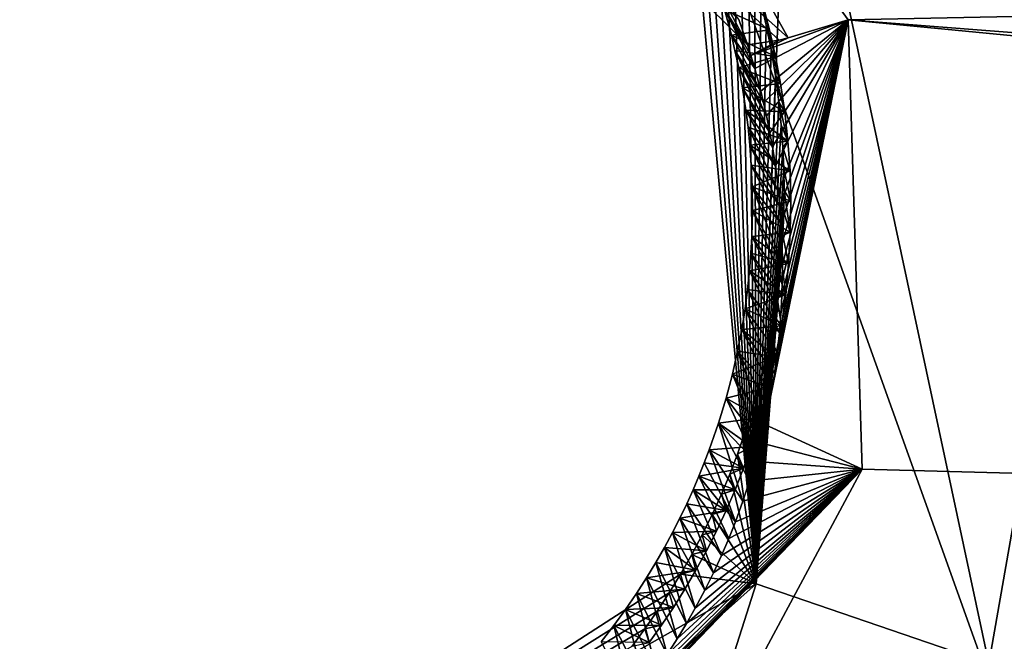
# Model space of a CAD drawing. Header units: millimetres. Extents: x -147 to 294, y -82 to 275.
# Tile 477 of 609: x 215.61 to 218.51, y 245.33 to 247.16. Entities that reach past the tile are written whole.
import ezdxf

# ---------------------------------------------------------------- set-up
doc = ezdxf.new("R2010")
doc.units = ezdxf.units.MM
doc.header["$LTSCALE"] = 67.506716
for name, color, linetype in [('1643', 7, 'CONTINUOUS'), ('1670', 7, 'CONTINUOUS'), ('3773', 7, 'CONTINUOUS'), ('3774', 7, 'CONTINUOUS'), ('3775', 7, 'CONTINUOUS'), ('3776', 7, 'CONTINUOUS'), ('3777', 7, 'CONTINUOUS'), ('3779', 7, 'CONTINUOUS'), ('3780', 7, 'CONTINUOUS'), ('3781', 7, 'CONTINUOUS'), ('499', 7, 'CONTINUOUS'), ('841', 7, 'CONTINUOUS')]:
    doc.layers.add(name, color=color, linetype=linetype)

msp = doc.modelspace()

# ---------------------------------------------------------------- linework, layer by layer
at = {"layer": '1643', "linetype": 'CONTINUOUS'}
for points in [[(218.7941, 247.1437, -6.1612), (218.0238, 248.8495, -6.0313), (223.2758, 247.7397, -6.3457), (218.7941, 247.1437, -6.1612)], [(218.7941, 247.1437, -6.1612), (227.5298, 245.2722, -6.7578), (218.4651, 245.2649, -6.2738), (218.7941, 247.1437, -6.1612)]]:
    msp.add_3dface(points, dxfattribs=at)
at = {"layer": '1670', "linetype": 'CONTINUOUS'}
for points in [[(217.158, 248.3839, -3.72), (218.0513, 247.1576, -3.8258), (224.5056, 247.2891, -4.1354), (217.158, 248.3839, -3.72)], [(224.5056, 247.2891, -4.1354), (218.0513, 247.1576, -3.8258), (225.5291, 246.5783, -4.2381), (224.5056, 247.2891, -4.1354)], [(218.0919, 245.8365, -3.9136), (236.9492, 245.3324, -5.273), (218.0513, 247.1576, -3.8258), (218.0919, 245.8365, -3.9136)], [(218.0513, 247.1576, -3.8258), (236.9492, 245.3324, -5.273), (225.5291, 246.5783, -4.2381), (218.0513, 247.1576, -3.8258)], [(217.548, 244.8225, -3.968), (236.9492, 245.3324, -5.273), (218.0919, 245.8365, -3.9136), (217.548, 244.8225, -3.968)], [(236.9372, 243.4394, -5.3852), (236.9492, 245.3324, -5.273), (217.548, 244.8225, -3.968), (236.9372, 243.4394, -5.3852)]]:
    msp.add_3dface(points, dxfattribs=at)
at = {"layer": '3773', "linetype": 'CONTINUOUS'}
for points in [[(217.7761, 247.015, -4.1147), (218.0513, 247.1576, -3.8258), (217.7649, 247.0525, -4.113), (217.7761, 247.015, -4.1147)], [(217.7649, 247.0525, -4.113), (218.0513, 247.1576, -3.8258), (217.8743, 247.1052, -3.8855), (217.7649, 247.0525, -4.113)], [(217.7939, 246.9482, -4.1178), (218.0513, 247.1576, -3.8258), (217.7761, 247.015, -4.1147), (217.7939, 246.9482, -4.1178)], [(217.8022, 246.914, -4.1194), (218.0513, 247.1576, -3.8258), (217.7939, 246.9482, -4.1178), (217.8022, 246.914, -4.1194)], [(217.8107, 246.8759, -4.1211), (218.0513, 247.1576, -3.8258), (217.8022, 246.914, -4.1194), (217.8107, 246.8759, -4.1211)], [(218.0919, 245.8365, -3.9136), (218.0513, 247.1576, -3.8258), (217.8059, 245.968, -4.1591), (218.0919, 245.8365, -3.9136)], [(217.8059, 245.968, -4.1591), (218.0513, 247.1576, -3.8258), (217.817, 246.02, -4.157), (217.8059, 245.968, -4.1591)], [(217.8208, 246.8255, -4.1234), (218.0513, 247.1576, -3.8258), (217.8107, 246.8759, -4.1211), (217.8208, 246.8255, -4.1234)], [(217.817, 246.02, -4.157), (218.0513, 247.1576, -3.8258), (217.8264, 246.07, -4.1551), (217.817, 246.02, -4.157)], [(217.8283, 246.784, -4.1252), (218.0513, 247.1576, -3.8258), (217.8208, 246.8255, -4.1234), (217.8283, 246.784, -4.1252)], [(217.8264, 246.07, -4.1551), (218.0513, 247.1576, -3.8258), (217.8342, 246.1182, -4.1531), (217.8264, 246.07, -4.1551)], [(217.837, 246.7277, -4.1277), (218.0513, 247.1576, -3.8258), (217.8283, 246.784, -4.1252), (217.837, 246.7277, -4.1277)], [(217.8342, 246.1182, -4.1531), (218.0513, 247.1576, -3.8258), (217.8425, 246.1797, -4.1507), (217.8342, 246.1182, -4.1531)], [(217.8462, 246.6534, -4.1309), (218.0513, 247.1576, -3.8258), (217.837, 246.7277, -4.1277), (217.8462, 246.6534, -4.1309)], [(217.8425, 246.1797, -4.1507), (218.0513, 247.1576, -3.8258), (217.8487, 246.2379, -4.1483), (217.8425, 246.1797, -4.1507)], [(217.8505, 246.6086, -4.1328), (218.0513, 247.1576, -3.8258), (217.8462, 246.6534, -4.1309), (217.8505, 246.6086, -4.1328)], [(217.8487, 246.2379, -4.1483), (218.0513, 247.1576, -3.8258), (217.8531, 246.2929, -4.1461), (217.8487, 246.2379, -4.1483)], [(217.8541, 246.5583, -4.135), (218.0513, 247.1576, -3.8258), (217.8505, 246.6086, -4.1328), (217.8541, 246.5583, -4.135)], [(217.8531, 246.2929, -4.1461), (218.0513, 247.1576, -3.8258), (217.8559, 246.3448, -4.1439), (217.8531, 246.2929, -4.1461)], [(217.8567, 246.5019, -4.1373), (218.0513, 247.1576, -3.8258), (217.8541, 246.5583, -4.135), (217.8567, 246.5019, -4.1373)], [(217.8559, 246.3448, -4.1439), (218.0513, 247.1576, -3.8258), (217.8574, 246.3935, -4.1419), (217.8559, 246.3448, -4.1439)], [(217.8578, 246.4391, -4.14), (218.0513, 247.1576, -3.8258), (217.8567, 246.5019, -4.1373), (217.8578, 246.4391, -4.14)], [(217.8574, 246.3935, -4.1419), (218.0513, 247.1576, -3.8258), (217.8578, 246.4391, -4.14), (217.8574, 246.3935, -4.1419)], [(217.7553, 247.0839, -4.1116), (217.7649, 247.0525, -4.113), (217.8481, 247.0985, -3.9082), (217.7553, 247.0839, -4.1116)], [(217.8481, 247.0985, -3.9082), (217.7649, 247.0525, -4.113), (217.8743, 247.1052, -3.8855), (217.8481, 247.0985, -3.9082)], [(217.793, 245.9143, -4.1611), (218.0919, 245.8365, -3.9136), (217.8059, 245.968, -4.1591), (217.793, 245.9143, -4.1611)], [(217.778, 245.8587, -4.1633), (218.0919, 245.8365, -3.9136), (217.793, 245.9143, -4.1611), (217.778, 245.8587, -4.1633)], [(217.7609, 245.8015, -4.1655), (218.0919, 245.8365, -3.9136), (217.778, 245.8587, -4.1633), (217.7609, 245.8015, -4.1655)], [(217.548, 244.8225, -3.968), (218.0919, 245.8365, -3.9136), (217.3249, 245.0411, -4.1926), (217.548, 244.8225, -3.968)], [(217.3249, 245.0411, -4.1926), (218.0919, 245.8365, -3.9136), (217.3573, 245.0776, -4.1914), (217.3249, 245.0411, -4.1926)], [(217.3573, 245.0776, -4.1914), (218.0919, 245.8365, -3.9136), (217.388, 245.1139, -4.1902), (217.3573, 245.0776, -4.1914)], [(217.388, 245.1139, -4.1902), (218.0919, 245.8365, -3.9136), (217.4171, 245.1501, -4.189), (217.388, 245.1139, -4.1902)], [(217.4171, 245.1501, -4.189), (218.0919, 245.8365, -3.9136), (217.4536, 245.1979, -4.1874), (217.4171, 245.1501, -4.189)], [(217.4536, 245.1979, -4.1874), (218.0919, 245.8365, -3.9136), (217.4875, 245.2451, -4.1858), (217.4536, 245.1979, -4.1874)], [(217.4875, 245.2451, -4.1858), (218.0919, 245.8365, -3.9136), (217.519, 245.2918, -4.1842), (217.4875, 245.2451, -4.1858)], [(217.519, 245.2918, -4.1842), (218.0919, 245.8365, -3.9136), (217.5484, 245.3379, -4.1825), (217.519, 245.2918, -4.1842)], [(217.5484, 245.3379, -4.1825), (218.0919, 245.8365, -3.9136), (217.5757, 245.3832, -4.1809), (217.5484, 245.3379, -4.1825)], [(217.5757, 245.3832, -4.1809), (218.0919, 245.8365, -3.9136), (217.601, 245.4279, -4.1793), (217.5757, 245.3832, -4.1809)], [(217.601, 245.4279, -4.1793), (218.0919, 245.8365, -3.9136), (217.6291, 245.4805, -4.1774), (217.601, 245.4279, -4.1793)], [(217.6291, 245.4805, -4.1774), (218.0919, 245.8365, -3.9136), (217.6547, 245.5321, -4.1755), (217.6291, 245.4805, -4.1774)], [(217.6547, 245.5321, -4.1755), (218.0919, 245.8365, -3.9136), (217.6781, 245.5829, -4.1737), (217.6547, 245.5321, -4.1755)], [(217.6781, 245.5829, -4.1737), (218.0919, 245.8365, -3.9136), (217.6996, 245.6328, -4.1719), (217.6781, 245.5829, -4.1737)], [(217.6996, 245.6328, -4.1719), (218.0919, 245.8365, -3.9136), (217.7192, 245.6821, -4.17), (217.6996, 245.6328, -4.1719)], [(217.7192, 245.6821, -4.17), (218.0919, 245.8365, -3.9136), (217.7413, 245.7425, -4.1678), (217.7192, 245.6821, -4.17)], [(217.7413, 245.7425, -4.1678), (218.0919, 245.8365, -3.9136), (217.7609, 245.8015, -4.1655), (217.7413, 245.7425, -4.1678)]]:
    msp.add_3dface(points, dxfattribs=at)
at = {"layer": '3774', "linetype": 'CONTINUOUS'}
for points in [[(217.8743, 247.1052, -3.8855), (217.158, 248.3839, -3.72), (216.2595, 248.5553, -3.7786), (217.8743, 247.1052, -3.8855)], [(217.7553, 247.0839, -4.1116), (217.8481, 247.0985, -3.9082), (216.2595, 248.5553, -3.7786), (217.7553, 247.0839, -4.1116)], [(217.7553, 247.0839, -4.1116), (216.2595, 248.5553, -3.7786), (217.7295, 247.1589, -4.108), (217.7553, 247.0839, -4.1116)], [(217.8481, 247.0985, -3.9082), (217.8743, 247.1052, -3.8855), (216.2595, 248.5553, -3.7786), (217.8481, 247.0985, -3.9082)], [(218.0513, 247.1576, -3.8258), (217.158, 248.3839, -3.72), (217.8743, 247.1052, -3.8855), (218.0513, 247.1576, -3.8258)]]:
    msp.add_3dface(points, dxfattribs=at)
at = {"layer": '3775', "linetype": 'CONTINUOUS'}
msp.add_3dface([(217.7553, 247.0839, -4.1116), (217.7295, 247.1589, -4.108), (217.6698, 247.2459, -4.8091), (217.7553, 247.0839, -4.1116)], dxfattribs=at)
at = {"layer": '3776', "linetype": 'CONTINUOUS'}
for points in [[(217.7553, 247.0839, -4.1116), (217.6698, 247.2459, -4.8091), (217.6873, 247.1885, -4.8134), (217.7553, 247.0839, -4.1116)], [(217.7761, 247.015, -4.1147), (217.7649, 247.0525, -4.113), (217.6873, 247.1885, -4.8134), (217.7761, 247.015, -4.1147)], [(217.7075, 247.1131, -4.8188), (217.7761, 247.015, -4.1147), (217.6873, 247.1885, -4.8134), (217.7075, 247.1131, -4.8188)], [(217.7649, 247.0525, -4.113), (217.7553, 247.0839, -4.1116), (217.6873, 247.1885, -4.8134), (217.7649, 247.0525, -4.113)], [(217.7182, 247.0678, -4.8221), (217.7939, 246.9482, -4.1178), (217.7075, 247.1131, -4.8188), (217.7182, 247.0678, -4.8221)], [(217.7939, 246.9482, -4.1178), (217.7761, 247.015, -4.1147), (217.7075, 247.1131, -4.8188), (217.7939, 246.9482, -4.1178)], [(217.8107, 246.8759, -4.1211), (217.8022, 246.914, -4.1194), (217.7182, 247.0678, -4.8221), (217.8107, 246.8759, -4.1211)], [(217.7292, 247.0164, -4.8257), (217.8107, 246.8759, -4.1211), (217.7182, 247.0678, -4.8221), (217.7292, 247.0164, -4.8257)], [(217.8022, 246.914, -4.1194), (217.7939, 246.9482, -4.1178), (217.7182, 247.0678, -4.8221), (217.8022, 246.914, -4.1194)], [(217.74, 246.9581, -4.8298), (217.8208, 246.8255, -4.1234), (217.7292, 247.0164, -4.8257), (217.74, 246.9581, -4.8298)], [(217.8208, 246.8255, -4.1234), (217.8107, 246.8759, -4.1211), (217.7292, 247.0164, -4.8257), (217.8208, 246.8255, -4.1234)], [(217.8283, 246.784, -4.1252), (217.8208, 246.8255, -4.1234), (217.74, 246.9581, -4.8298), (217.8283, 246.784, -4.1252)], [(217.7502, 246.8919, -4.8344), (217.8283, 246.784, -4.1252), (217.74, 246.9581, -4.8298), (217.7502, 246.8919, -4.8344)], [(217.837, 246.7277, -4.1277), (217.8283, 246.784, -4.1252), (217.7502, 246.8919, -4.8344), (217.837, 246.7277, -4.1277)], [(217.7565, 246.8427, -4.8378), (217.837, 246.7277, -4.1277), (217.7502, 246.8919, -4.8344), (217.7565, 246.8427, -4.8378)], [(217.8462, 246.6534, -4.1309), (217.837, 246.7277, -4.1277), (217.7565, 246.8427, -4.8378), (217.8462, 246.6534, -4.1309)], [(217.7619, 246.7891, -4.8415), (217.8462, 246.6534, -4.1309), (217.7565, 246.8427, -4.8378), (217.7619, 246.7891, -4.8415)], [(217.8505, 246.6086, -4.1328), (217.8462, 246.6534, -4.1309), (217.7619, 246.7891, -4.8415), (217.8505, 246.6086, -4.1328)], [(217.7662, 246.7305, -4.8454), (217.8505, 246.6086, -4.1328), (217.7619, 246.7891, -4.8415), (217.7662, 246.7305, -4.8454)], [(217.8541, 246.5583, -4.135), (217.8505, 246.6086, -4.1328), (217.7662, 246.7305, -4.8454), (217.8541, 246.5583, -4.135)], [(217.7689, 246.6666, -4.8497), (217.8541, 246.5583, -4.135), (217.7662, 246.7305, -4.8454), (217.7689, 246.6666, -4.8497)], [(217.8578, 246.4391, -4.14), (217.8567, 246.5019, -4.1373), (217.7689, 246.6666, -4.8497), (217.8578, 246.4391, -4.14)], [(217.7696, 246.5968, -4.8543), (217.8578, 246.4391, -4.14), (217.7689, 246.6666, -4.8497), (217.7696, 246.5968, -4.8543)], [(217.8567, 246.5019, -4.1373), (217.8541, 246.5583, -4.135), (217.7689, 246.6666, -4.8497), (217.8567, 246.5019, -4.1373)], [(217.7678, 246.5205, -4.8592), (217.8574, 246.3935, -4.1419), (217.7696, 246.5968, -4.8543), (217.7678, 246.5205, -4.8592)], [(217.8574, 246.3935, -4.1419), (217.8578, 246.4391, -4.14), (217.7696, 246.5968, -4.8543), (217.8574, 246.3935, -4.1419)], [(217.7651, 246.4714, -4.8624), (217.8559, 246.3448, -4.1439), (217.7678, 246.5205, -4.8592), (217.7651, 246.4714, -4.8624)], [(217.8559, 246.3448, -4.1439), (217.8574, 246.3935, -4.1419), (217.7678, 246.5205, -4.8592), (217.8559, 246.3448, -4.1439)], [(217.761, 246.4197, -4.8657), (217.8531, 246.2929, -4.1461), (217.7651, 246.4714, -4.8624), (217.761, 246.4197, -4.8657)], [(217.8531, 246.2929, -4.1461), (217.8559, 246.3448, -4.1439), (217.7651, 246.4714, -4.8624), (217.8531, 246.2929, -4.1461)], [(217.7554, 246.3652, -4.8691), (217.8487, 246.2379, -4.1483), (217.761, 246.4197, -4.8657), (217.7554, 246.3652, -4.8691)], [(217.8487, 246.2379, -4.1483), (217.8531, 246.2929, -4.1461), (217.761, 246.4197, -4.8657), (217.8487, 246.2379, -4.1483)], [(217.7478, 246.3077, -4.8727), (217.8425, 246.1797, -4.1507), (217.7554, 246.3652, -4.8691), (217.7478, 246.3077, -4.8727)], [(217.8425, 246.1797, -4.1507), (217.8487, 246.2379, -4.1483), (217.7554, 246.3652, -4.8691), (217.8425, 246.1797, -4.1507)], [(217.738, 246.2472, -4.8764), (217.8342, 246.1182, -4.1531), (217.7478, 246.3077, -4.8727), (217.738, 246.2472, -4.8764)], [(217.8342, 246.1182, -4.1531), (217.8425, 246.1797, -4.1507), (217.7478, 246.3077, -4.8727), (217.8342, 246.1182, -4.1531)], [(217.7258, 246.1834, -4.8803), (217.8264, 246.07, -4.1551), (217.738, 246.2472, -4.8764), (217.7258, 246.1834, -4.8803)], [(217.8264, 246.07, -4.1551), (217.8342, 246.1182, -4.1531), (217.738, 246.2472, -4.8764), (217.8264, 246.07, -4.1551)], [(217.7105, 246.1163, -4.8844), (217.8059, 245.968, -4.1591), (217.7258, 246.1834, -4.8803), (217.7105, 246.1163, -4.8844)], [(217.8059, 245.968, -4.1591), (217.817, 246.02, -4.157), (217.7258, 246.1834, -4.8803), (217.8059, 245.968, -4.1591)], [(217.817, 246.02, -4.157), (217.8264, 246.07, -4.1551), (217.7258, 246.1834, -4.8803), (217.817, 246.02, -4.157)], [(217.692, 246.0458, -4.8885), (217.793, 245.9143, -4.1611), (217.7105, 246.1163, -4.8844), (217.692, 246.0458, -4.8885)], [(217.793, 245.9143, -4.1611), (217.8059, 245.968, -4.1591), (217.7105, 246.1163, -4.8844), (217.793, 245.9143, -4.1611)], [(217.6695, 245.9716, -4.8929), (217.778, 245.8587, -4.1633), (217.692, 246.0458, -4.8885), (217.6695, 245.9716, -4.8929)], [(217.778, 245.8587, -4.1633), (217.793, 245.9143, -4.1611), (217.692, 246.0458, -4.8885), (217.778, 245.8587, -4.1633)], [(217.6426, 245.8937, -4.8973), (217.7413, 245.7425, -4.1678), (217.6695, 245.9716, -4.8929), (217.6426, 245.8937, -4.8973)], [(217.7413, 245.7425, -4.1678), (217.7609, 245.8015, -4.1655), (217.6695, 245.9716, -4.8929), (217.7413, 245.7425, -4.1678)], [(217.7609, 245.8015, -4.1655), (217.778, 245.8587, -4.1633), (217.6695, 245.9716, -4.8929), (217.7609, 245.8015, -4.1655)], [(217.6279, 245.8553, -4.8995), (217.7192, 245.6821, -4.17), (217.6426, 245.8937, -4.8973), (217.6279, 245.8553, -4.8995)], [(217.7192, 245.6821, -4.17), (217.7413, 245.7425, -4.1678), (217.6426, 245.8937, -4.8973), (217.7192, 245.6821, -4.17)], [(217.6122, 245.816, -4.9017), (217.7192, 245.6821, -4.17), (217.6279, 245.8553, -4.8995), (217.6122, 245.816, -4.9017)], [(217.595, 245.7758, -4.904), (217.6996, 245.6328, -4.1719), (217.6122, 245.816, -4.9017), (217.595, 245.7758, -4.904)], [(217.6996, 245.6328, -4.1719), (217.7192, 245.6821, -4.17), (217.6122, 245.816, -4.9017), (217.6996, 245.6328, -4.1719)], [(217.5762, 245.7348, -4.9062), (217.6781, 245.5829, -4.1737), (217.595, 245.7758, -4.904), (217.5762, 245.7348, -4.9062)], [(217.6781, 245.5829, -4.1737), (217.6996, 245.6328, -4.1719), (217.595, 245.7758, -4.904), (217.6781, 245.5829, -4.1737)], [(217.5561, 245.6929, -4.9085), (217.6547, 245.5321, -4.1755), (217.5762, 245.7348, -4.9062), (217.5561, 245.6929, -4.9085)], [(217.6547, 245.5321, -4.1755), (217.6781, 245.5829, -4.1737), (217.5762, 245.7348, -4.9062), (217.6547, 245.5321, -4.1755)], [(217.5344, 245.6502, -4.9108), (217.6291, 245.4805, -4.1774), (217.5561, 245.6929, -4.9085), (217.5344, 245.6502, -4.9108)], [(217.6291, 245.4805, -4.1774), (217.6547, 245.5321, -4.1755), (217.5561, 245.6929, -4.9085), (217.6291, 245.4805, -4.1774)], [(217.5107, 245.6066, -4.9131), (217.601, 245.4279, -4.1793), (217.5344, 245.6502, -4.9108), (217.5107, 245.6066, -4.9131)], [(217.601, 245.4279, -4.1793), (217.6291, 245.4805, -4.1774), (217.5344, 245.6502, -4.9108), (217.601, 245.4279, -4.1793)], [(217.4851, 245.5622, -4.9155), (217.5757, 245.3832, -4.1809), (217.5107, 245.6066, -4.9131), (217.4851, 245.5622, -4.9155)], [(217.5757, 245.3832, -4.1809), (217.601, 245.4279, -4.1793), (217.5107, 245.6066, -4.9131), (217.5757, 245.3832, -4.1809)], [(217.4578, 245.5169, -4.9178), (217.5484, 245.3379, -4.1825), (217.4851, 245.5622, -4.9155), (217.4578, 245.5169, -4.9178)], [(217.5484, 245.3379, -4.1825), (217.5757, 245.3832, -4.1809), (217.4851, 245.5622, -4.9155), (217.5484, 245.3379, -4.1825)], [(217.4281, 245.4709, -4.9201), (217.519, 245.2918, -4.1842), (217.4578, 245.5169, -4.9178), (217.4281, 245.4709, -4.9201)], [(217.519, 245.2918, -4.1842), (217.5484, 245.3379, -4.1825), (217.4578, 245.5169, -4.9178), (217.519, 245.2918, -4.1842)], [(217.3959, 245.4242, -4.9225), (217.4875, 245.2451, -4.1858), (217.4281, 245.4709, -4.9201), (217.3959, 245.4242, -4.9225)], [(217.4875, 245.2451, -4.1858), (217.519, 245.2918, -4.1842), (217.4281, 245.4709, -4.9201), (217.4875, 245.2451, -4.1858)], [(217.3616, 245.3767, -4.9248), (217.4536, 245.1979, -4.1874), (217.3959, 245.4242, -4.9225), (217.3616, 245.3767, -4.9248)], [(217.4536, 245.1979, -4.1874), (217.4875, 245.2451, -4.1858), (217.3959, 245.4242, -4.9225), (217.4536, 245.1979, -4.1874)], [(217.3246, 245.3286, -4.9271), (217.4171, 245.1501, -4.189), (217.3616, 245.3767, -4.9248), (217.3246, 245.3286, -4.9271)], [(217.4171, 245.1501, -4.189), (217.4536, 245.1979, -4.1874), (217.3616, 245.3767, -4.9248), (217.4171, 245.1501, -4.189)]]:
    msp.add_3dface(points, dxfattribs=at)
at = {"layer": '3777', "linetype": 'CONTINUOUS'}
for points in [[(217.82, 247.1282, -4.8219), (217.6873, 247.1885, -4.8134), (217.8001, 247.2033, -4.8165), (217.82, 247.1282, -4.8219)], [(217.7075, 247.1131, -4.8188), (217.6873, 247.1885, -4.8134), (217.82, 247.1282, -4.8219), (217.7075, 247.1131, -4.8188)], [(217.8376, 247.0504, -4.8274), (217.7075, 247.1131, -4.8188), (217.82, 247.1282, -4.8219), (217.8376, 247.0504, -4.8274)], [(217.7182, 247.0678, -4.8221), (217.7075, 247.1131, -4.8188), (217.8376, 247.0504, -4.8274), (217.7182, 247.0678, -4.8221)], [(217.7292, 247.0164, -4.8257), (217.7182, 247.0678, -4.8221), (217.8376, 247.0504, -4.8274), (217.7292, 247.0164, -4.8257)], [(217.8521, 246.9702, -4.833), (217.7292, 247.0164, -4.8257), (217.8376, 247.0504, -4.8274), (217.8521, 246.9702, -4.833)], [(217.74, 246.9581, -4.8298), (217.7292, 247.0164, -4.8257), (217.8521, 246.9702, -4.833), (217.74, 246.9581, -4.8298)], [(217.8643, 246.887, -4.8388), (217.74, 246.9581, -4.8298), (217.8521, 246.9702, -4.833), (217.8643, 246.887, -4.8388)], [(217.7502, 246.8919, -4.8344), (217.74, 246.9581, -4.8298), (217.8643, 246.887, -4.8388), (217.7502, 246.8919, -4.8344)], [(217.7565, 246.8427, -4.8378), (217.7502, 246.8919, -4.8344), (217.8738, 246.8013, -4.8446), (217.7565, 246.8427, -4.8378)], [(217.8738, 246.8013, -4.8446), (217.7502, 246.8919, -4.8344), (217.8643, 246.887, -4.8388), (217.8738, 246.8013, -4.8446)], [(217.7619, 246.7891, -4.8415), (217.7565, 246.8427, -4.8378), (217.8738, 246.8013, -4.8446), (217.7619, 246.7891, -4.8415)], [(217.88, 246.7138, -4.8505), (217.7619, 246.7891, -4.8415), (217.8738, 246.8013, -4.8446), (217.88, 246.7138, -4.8505)], [(217.7662, 246.7305, -4.8454), (217.7619, 246.7891, -4.8415), (217.88, 246.7138, -4.8505), (217.7662, 246.7305, -4.8454)], [(217.7689, 246.6666, -4.8497), (217.7662, 246.7305, -4.8454), (217.88, 246.7138, -4.8505), (217.7689, 246.6666, -4.8497)], [(217.8822, 246.625, -4.8564), (217.7689, 246.6666, -4.8497), (217.88, 246.7138, -4.8505), (217.8822, 246.625, -4.8564)], [(217.7696, 246.5968, -4.8543), (217.7689, 246.6666, -4.8497), (217.8822, 246.625, -4.8564), (217.7696, 246.5968, -4.8543)], [(217.8809, 246.5337, -4.8623), (217.7696, 246.5968, -4.8543), (217.8822, 246.625, -4.8564), (217.8809, 246.5337, -4.8623)], [(217.7678, 246.5205, -4.8592), (217.7696, 246.5968, -4.8543), (217.8809, 246.5337, -4.8623), (217.7678, 246.5205, -4.8592)], [(217.7651, 246.4714, -4.8624), (217.7678, 246.5205, -4.8592), (217.876, 246.4412, -4.8683), (217.7651, 246.4714, -4.8624)], [(217.876, 246.4412, -4.8683), (217.7678, 246.5205, -4.8592), (217.8809, 246.5337, -4.8623), (217.876, 246.4412, -4.8683)], [(217.761, 246.4197, -4.8657), (217.7651, 246.4714, -4.8624), (217.876, 246.4412, -4.8683), (217.761, 246.4197, -4.8657)], [(217.8673, 246.349, -4.8741), (217.761, 246.4197, -4.8657), (217.876, 246.4412, -4.8683), (217.8673, 246.349, -4.8741)], [(217.7554, 246.3652, -4.8691), (217.761, 246.4197, -4.8657), (217.8673, 246.349, -4.8741), (217.7554, 246.3652, -4.8691)], [(217.7478, 246.3077, -4.8727), (217.7554, 246.3652, -4.8691), (217.8673, 246.349, -4.8741), (217.7478, 246.3077, -4.8727)], [(217.8546, 246.258, -4.8797), (217.7478, 246.3077, -4.8727), (217.8673, 246.349, -4.8741), (217.8546, 246.258, -4.8797)], [(217.738, 246.2472, -4.8764), (217.7478, 246.3077, -4.8727), (217.8546, 246.258, -4.8797), (217.738, 246.2472, -4.8764)], [(217.7258, 246.1834, -4.8803), (217.738, 246.2472, -4.8764), (217.8376, 246.1668, -4.8853), (217.7258, 246.1834, -4.8803)], [(217.8376, 246.1668, -4.8853), (217.738, 246.2472, -4.8764), (217.8546, 246.258, -4.8797), (217.8376, 246.1668, -4.8853)], [(217.7105, 246.1163, -4.8844), (217.7258, 246.1834, -4.8803), (217.8376, 246.1668, -4.8853), (217.7105, 246.1163, -4.8844)], [(217.817, 246.0766, -4.8907), (217.7105, 246.1163, -4.8844), (217.8376, 246.1668, -4.8853), (217.817, 246.0766, -4.8907)], [(217.692, 246.0458, -4.8885), (217.7105, 246.1163, -4.8844), (217.817, 246.0766, -4.8907), (217.692, 246.0458, -4.8885)], [(217.7932, 245.9886, -4.8959), (217.692, 246.0458, -4.8885), (217.817, 246.0766, -4.8907), (217.7932, 245.9886, -4.8959)], [(217.6695, 245.9716, -4.8929), (217.692, 246.0458, -4.8885), (217.7932, 245.9886, -4.8959), (217.6695, 245.9716, -4.8929)], [(217.7664, 245.9035, -4.9008), (217.6695, 245.9716, -4.8929), (217.7932, 245.9886, -4.8959), (217.7664, 245.9035, -4.9008)], [(217.6426, 245.8937, -4.8973), (217.6695, 245.9716, -4.8929), (217.7664, 245.9035, -4.9008), (217.6426, 245.8937, -4.8973)], [(217.7433, 245.8392, -4.9045), (217.6426, 245.8937, -4.8973), (217.7664, 245.9035, -4.9008), (217.7433, 245.8392, -4.9045)], [(217.6279, 245.8553, -4.8995), (217.6426, 245.8937, -4.8973), (217.7433, 245.8392, -4.9045), (217.6279, 245.8553, -4.8995)], [(217.6122, 245.816, -4.9017), (217.6279, 245.8553, -4.8995), (217.7433, 245.8392, -4.9045), (217.6122, 245.816, -4.9017)], [(217.595, 245.7758, -4.904), (217.6122, 245.816, -4.9017), (217.7183, 245.7762, -4.908), (217.595, 245.7758, -4.904)], [(217.7183, 245.7762, -4.908), (217.6122, 245.816, -4.9017), (217.7433, 245.8392, -4.9045), (217.7183, 245.7762, -4.908)], [(217.5762, 245.7348, -4.9062), (217.595, 245.7758, -4.904), (217.6918, 245.7147, -4.9114), (217.5762, 245.7348, -4.9062)], [(217.6918, 245.7147, -4.9114), (217.595, 245.7758, -4.904), (217.7183, 245.7762, -4.908), (217.6918, 245.7147, -4.9114)], [(217.5561, 245.6929, -4.9085), (217.5762, 245.7348, -4.9062), (217.6918, 245.7147, -4.9114), (217.5561, 245.6929, -4.9085)], [(217.6639, 245.6547, -4.9147), (217.5561, 245.6929, -4.9085), (217.6918, 245.7147, -4.9114), (217.6639, 245.6547, -4.9147)], [(217.5344, 245.6502, -4.9108), (217.5561, 245.6929, -4.9085), (217.6639, 245.6547, -4.9147), (217.5344, 245.6502, -4.9108)], [(217.5107, 245.6066, -4.9131), (217.5344, 245.6502, -4.9108), (217.6345, 245.5963, -4.9179), (217.5107, 245.6066, -4.9131)], [(217.6345, 245.5963, -4.9179), (217.5344, 245.6502, -4.9108), (217.6639, 245.6547, -4.9147), (217.6345, 245.5963, -4.9179)], [(217.4851, 245.5622, -4.9155), (217.5107, 245.6066, -4.9131), (217.6035, 245.5394, -4.9209), (217.4851, 245.5622, -4.9155)], [(217.6035, 245.5394, -4.9209), (217.5107, 245.6066, -4.9131), (217.6345, 245.5963, -4.9179), (217.6035, 245.5394, -4.9209)], [(217.4578, 245.5169, -4.9178), (217.4851, 245.5622, -4.9155), (217.6035, 245.5394, -4.9209), (217.4578, 245.5169, -4.9178)], [(217.5709, 245.4839, -4.9238), (217.4578, 245.5169, -4.9178), (217.6035, 245.5394, -4.9209), (217.5709, 245.4839, -4.9238)], [(217.4281, 245.4709, -4.9201), (217.4578, 245.5169, -4.9178), (217.5709, 245.4839, -4.9238), (217.4281, 245.4709, -4.9201)], [(217.3959, 245.4242, -4.9225), (217.4281, 245.4709, -4.9201), (217.5371, 245.43, -4.9265), (217.3959, 245.4242, -4.9225)], [(217.5371, 245.43, -4.9265), (217.4281, 245.4709, -4.9201), (217.5709, 245.4839, -4.9238), (217.5371, 245.43, -4.9265)], [(217.3616, 245.3767, -4.9248), (217.3959, 245.4242, -4.9225), (217.5022, 245.3775, -4.9292), (217.3616, 245.3767, -4.9248)], [(217.5022, 245.3775, -4.9292), (217.3959, 245.4242, -4.9225), (217.5371, 245.43, -4.9265), (217.5022, 245.3775, -4.9292)], [(217.3246, 245.3286, -4.9271), (217.3616, 245.3767, -4.9248), (217.4661, 245.3265, -4.9317), (217.3246, 245.3286, -4.9271)], [(217.4661, 245.3265, -4.9317), (217.3616, 245.3767, -4.9248), (217.5022, 245.3775, -4.9292), (217.4661, 245.3265, -4.9317)]]:
    msp.add_3dface(points, dxfattribs=at)
at = {"layer": '3779', "linetype": 'CONTINUOUS'}
for points in [[(215.6706, 244.3094, -5.9345), (213.672, 244.3437, -6.225), (213.4924, 245.5271, -5.8925), (215.6706, 244.3094, -5.9345)], [(215.5368, 244.5044, -5.1262), (215.6344, 244.4967, -5.1245), (213.4924, 245.5271, -5.8925), (215.5368, 244.5044, -5.1262)], [(215.6344, 244.4967, -5.1245), (215.6928, 244.4943, -5.1235), (213.4924, 245.5271, -5.8925), (215.6344, 244.4967, -5.1245)], [(215.6928, 244.4943, -5.1235), (215.6706, 244.3094, -5.9345), (213.4924, 245.5271, -5.8925), (215.6928, 244.4943, -5.1235)]]:
    msp.add_3dface(points, dxfattribs=at)
at = {"layer": '3780', "linetype": 'CONTINUOUS'}
for points in [[(218.0238, 248.8495, -6.0313), (218.7941, 247.1437, -6.1612), (217.8778, 248.0163, -5.8657), (218.0238, 248.8495, -6.0313)], [(217.8778, 248.0163, -5.8657), (217.7804, 245.4999, -5.9107), (217.5699, 247.7776, -5.1291), (217.8778, 248.0163, -5.8657)], [(217.8778, 248.0163, -5.8657), (218.4651, 245.2649, -6.2738), (217.7804, 245.4999, -5.9107), (217.8778, 248.0163, -5.8657)], [(218.7941, 247.1437, -6.1612), (218.4651, 245.2649, -6.2738), (217.8778, 248.0163, -5.8657), (218.7941, 247.1437, -6.1612)], [(217.5699, 247.7776, -5.1291), (217.7804, 245.4999, -5.9107), (217.599, 247.7236, -5.1283), (217.5699, 247.7776, -5.1291)], [(217.599, 247.7236, -5.1283), (217.7804, 245.4999, -5.9107), (217.6274, 247.6674, -5.1275), (217.599, 247.7236, -5.1283)], [(217.6274, 247.6674, -5.1275), (217.7804, 245.4999, -5.9107), (217.655, 247.609, -5.1266), (217.6274, 247.6674, -5.1275)], [(217.655, 247.609, -5.1266), (217.7804, 245.4999, -5.9107), (217.6821, 247.5471, -5.1257), (217.655, 247.609, -5.1266)], [(217.6821, 247.5471, -5.1257), (217.7804, 245.4999, -5.9107), (217.7085, 247.4815, -5.1248), (217.6821, 247.5471, -5.1257)], [(217.7085, 247.4815, -5.1248), (217.7804, 245.4999, -5.9107), (217.7338, 247.4124, -5.1237), (217.7085, 247.4815, -5.1248)], [(217.7338, 247.4124, -5.1237), (217.7804, 245.4999, -5.9107), (217.7579, 247.3396, -5.1227), (217.7338, 247.4124, -5.1237)], [(217.7579, 247.3396, -5.1227), (217.7804, 245.4999, -5.9107), (217.7766, 247.2763, -5.1218), (217.7579, 247.3396, -5.1227)], [(217.7766, 247.2763, -5.1218), (217.7804, 245.4999, -5.9107), (217.7941, 247.2105, -5.1208), (217.7766, 247.2763, -5.1218)], [(217.7941, 247.2105, -5.1208), (217.7804, 245.4999, -5.9107), (217.81, 247.142, -5.1199), (217.7941, 247.2105, -5.1208)], [(217.81, 247.142, -5.1199), (217.7804, 245.4999, -5.9107), (217.8244, 247.0701, -5.1189), (217.81, 247.142, -5.1199)], [(217.8244, 247.0701, -5.1189), (217.7804, 245.4999, -5.9107), (217.8371, 246.994, -5.1179), (217.8244, 247.0701, -5.1189)], [(217.8371, 246.994, -5.1179), (217.7804, 245.4999, -5.9107), (217.8474, 246.9157, -5.1169), (217.8371, 246.994, -5.1179)], [(217.8474, 246.9157, -5.1169), (217.7804, 245.4999, -5.9107), (217.8541, 246.8487, -5.116), (217.8474, 246.9157, -5.1169)], [(217.8541, 246.8487, -5.116), (217.7804, 245.4999, -5.9107), (217.8588, 246.7834, -5.1152), (217.8541, 246.8487, -5.116)], [(217.8588, 246.7834, -5.1152), (217.7804, 245.4999, -5.9107), (217.8615, 246.7198, -5.1145), (217.8588, 246.7834, -5.1152)], [(217.8615, 246.7198, -5.1145), (217.7804, 245.4999, -5.9107), (217.8625, 246.6563, -5.1137), (217.8615, 246.7198, -5.1145)], [(217.8625, 246.6563, -5.1137), (217.7804, 245.4999, -5.9107), (217.8617, 246.5913, -5.113), (217.8625, 246.6563, -5.1137)], [(217.8617, 246.5913, -5.113), (217.7804, 245.4999, -5.9107), (217.8588, 246.5237, -5.1123), (217.8617, 246.5913, -5.113)], [(217.8588, 246.5237, -5.1123), (217.7804, 245.4999, -5.9107), (217.8539, 246.4558, -5.1115), (217.8588, 246.5237, -5.1123)], [(217.8539, 246.4558, -5.1115), (217.7804, 245.4999, -5.9107), (217.8486, 246.402, -5.111), (217.8539, 246.4558, -5.1115)], [(217.8486, 246.402, -5.111), (217.7804, 245.4999, -5.9107), (217.8416, 246.3464, -5.1104), (217.8486, 246.402, -5.111)], [(217.8416, 246.3464, -5.1104), (217.7804, 245.4999, -5.9107), (217.8327, 246.2878, -5.1099), (217.8416, 246.3464, -5.1104)], [(217.8327, 246.2878, -5.1099), (217.7804, 245.4999, -5.9107), (217.8216, 246.2255, -5.1094), (217.8327, 246.2878, -5.1099)], [(217.8216, 246.2255, -5.1094), (217.7804, 245.4999, -5.9107), (217.8078, 246.1601, -5.1089), (217.8216, 246.2255, -5.1094)], [(217.8078, 246.1601, -5.1089), (217.7804, 245.4999, -5.9107), (217.7914, 246.0922, -5.1084), (217.8078, 246.1601, -5.1089)], [(217.7914, 246.0922, -5.1084), (217.7804, 245.4999, -5.9107), (217.7723, 246.0226, -5.1078), (217.7914, 246.0922, -5.1084)], [(217.7723, 246.0226, -5.1078), (217.7804, 245.4999, -5.9107), (217.7503, 245.952, -5.1073), (217.7723, 246.0226, -5.1078)], [(217.7503, 245.952, -5.1073), (217.7804, 245.4999, -5.9107), (217.7255, 245.881, -5.1069), (217.7503, 245.952, -5.1073)], [(217.7255, 245.881, -5.1069), (217.7804, 245.4999, -5.9107), (217.703, 245.8223, -5.1066), (217.7255, 245.881, -5.1069)], [(217.703, 245.8223, -5.1066), (217.7804, 245.4999, -5.9107), (217.6781, 245.7629, -5.1062), (217.703, 245.8223, -5.1066)], [(217.6781, 245.7629, -5.1062), (217.7804, 245.4999, -5.9107), (217.6511, 245.7033, -5.1058), (217.6781, 245.7629, -5.1062)], [(217.6511, 245.7033, -5.1058), (217.7804, 245.4999, -5.9107), (217.622, 245.644, -5.1055), (217.6511, 245.7033, -5.1058)], [(217.622, 245.644, -5.1055), (217.7804, 245.4999, -5.9107), (217.591, 245.5855, -5.1052), (217.622, 245.644, -5.1055)], [(217.591, 245.5855, -5.1052), (217.7804, 245.4999, -5.9107), (217.5584, 245.5282, -5.1049), (217.591, 245.5855, -5.1052)], [(217.7804, 245.4999, -5.9107), (215.6706, 244.3094, -5.9345), (217.5584, 245.5282, -5.1049), (217.7804, 245.4999, -5.9107)], [(217.5584, 245.5282, -5.1049), (215.6706, 244.3094, -5.9345), (217.5245, 245.4727, -5.1047), (217.5584, 245.5282, -5.1049)], [(217.317, 244.044, -6.3286), (215.648, 243.5992, -6.3229), (217.7804, 245.4999, -5.9107), (217.317, 244.044, -6.3286)], [(215.648, 243.5992, -6.3229), (215.6706, 244.3094, -5.9345), (217.7804, 245.4999, -5.9107), (215.648, 243.5992, -6.3229)], [(218.4651, 245.2649, -6.2738), (217.317, 244.044, -6.3286), (217.7804, 245.4999, -5.9107), (218.4651, 245.2649, -6.2738)], [(217.5245, 245.4727, -5.1047), (215.6706, 244.3094, -5.9345), (217.4896, 245.4192, -5.1046), (217.5245, 245.4727, -5.1047)], [(217.4896, 245.4192, -5.1046), (215.6706, 244.3094, -5.9345), (217.4535, 245.3673, -5.1045), (217.4896, 245.4192, -5.1046)], [(217.4535, 245.3673, -5.1045), (215.6706, 244.3094, -5.9345), (217.4157, 245.3163, -5.1044), (217.4535, 245.3673, -5.1045)]]:
    msp.add_3dface(points, dxfattribs=at)
at = {"layer": '3781', "linetype": 'CONTINUOUS'}
for points in [[(217.82, 247.1282, -4.8219), (217.8001, 247.2033, -4.8165), (217.7941, 247.2105, -5.1208), (217.82, 247.1282, -4.8219)], [(217.82, 247.1282, -4.8219), (217.7941, 247.2105, -5.1208), (217.81, 247.142, -5.1199), (217.82, 247.1282, -4.8219)], [(217.8376, 247.0504, -4.8274), (217.82, 247.1282, -4.8219), (217.81, 247.142, -5.1199), (217.8376, 247.0504, -4.8274)], [(217.8376, 247.0504, -4.8274), (217.81, 247.142, -5.1199), (217.8244, 247.0701, -5.1189), (217.8376, 247.0504, -4.8274)], [(217.8521, 246.9702, -4.833), (217.8376, 247.0504, -4.8274), (217.8244, 247.0701, -5.1189), (217.8521, 246.9702, -4.833)], [(217.8521, 246.9702, -4.833), (217.8244, 247.0701, -5.1189), (217.8371, 246.994, -5.1179), (217.8521, 246.9702, -4.833)], [(217.8643, 246.887, -4.8388), (217.8521, 246.9702, -4.833), (217.8371, 246.994, -5.1179), (217.8643, 246.887, -4.8388)], [(217.8643, 246.887, -4.8388), (217.8371, 246.994, -5.1179), (217.8474, 246.9157, -5.1169), (217.8643, 246.887, -4.8388)], [(217.8738, 246.8013, -4.8446), (217.8643, 246.887, -4.8388), (217.8474, 246.9157, -5.1169), (217.8738, 246.8013, -4.8446)], [(217.8738, 246.8013, -4.8446), (217.8474, 246.9157, -5.1169), (217.8541, 246.8487, -5.116), (217.8738, 246.8013, -4.8446)], [(217.8738, 246.8013, -4.8446), (217.8541, 246.8487, -5.116), (217.8588, 246.7834, -5.1152), (217.8738, 246.8013, -4.8446)], [(217.88, 246.7138, -4.8505), (217.8738, 246.8013, -4.8446), (217.8588, 246.7834, -5.1152), (217.88, 246.7138, -4.8505)], [(217.88, 246.7138, -4.8505), (217.8588, 246.7834, -5.1152), (217.8615, 246.7198, -5.1145), (217.88, 246.7138, -4.8505)], [(217.8822, 246.625, -4.8564), (217.88, 246.7138, -4.8505), (217.8615, 246.7198, -5.1145), (217.8822, 246.625, -4.8564)], [(217.8822, 246.625, -4.8564), (217.8615, 246.7198, -5.1145), (217.8625, 246.6563, -5.1137), (217.8822, 246.625, -4.8564)], [(217.8809, 246.5337, -4.8623), (217.8625, 246.6563, -5.1137), (217.8617, 246.5913, -5.113), (217.8809, 246.5337, -4.8623)], [(217.8809, 246.5337, -4.8623), (217.8822, 246.625, -4.8564), (217.8625, 246.6563, -5.1137), (217.8809, 246.5337, -4.8623)], [(217.8809, 246.5337, -4.8623), (217.8617, 246.5913, -5.113), (217.8588, 246.5237, -5.1123), (217.8809, 246.5337, -4.8623)], [(217.876, 246.4412, -4.8683), (217.8588, 246.5237, -5.1123), (217.8539, 246.4558, -5.1115), (217.876, 246.4412, -4.8683)], [(217.876, 246.4412, -4.8683), (217.8809, 246.5337, -4.8623), (217.8588, 246.5237, -5.1123), (217.876, 246.4412, -4.8683)], [(217.8673, 246.349, -4.8741), (217.8539, 246.4558, -5.1115), (217.8486, 246.402, -5.111), (217.8673, 246.349, -4.8741)], [(217.8673, 246.349, -4.8741), (217.876, 246.4412, -4.8683), (217.8539, 246.4558, -5.1115), (217.8673, 246.349, -4.8741)], [(217.8673, 246.349, -4.8741), (217.8486, 246.402, -5.111), (217.8416, 246.3464, -5.1104), (217.8673, 246.349, -4.8741)], [(217.8546, 246.258, -4.8797), (217.8416, 246.3464, -5.1104), (217.8327, 246.2878, -5.1099), (217.8546, 246.258, -4.8797)], [(217.8546, 246.258, -4.8797), (217.8673, 246.349, -4.8741), (217.8416, 246.3464, -5.1104), (217.8546, 246.258, -4.8797)], [(217.8546, 246.258, -4.8797), (217.8327, 246.2878, -5.1099), (217.8216, 246.2255, -5.1094), (217.8546, 246.258, -4.8797)], [(217.8376, 246.1668, -4.8853), (217.8546, 246.258, -4.8797), (217.8216, 246.2255, -5.1094), (217.8376, 246.1668, -4.8853)], [(217.8376, 246.1668, -4.8853), (217.8216, 246.2255, -5.1094), (217.8078, 246.1601, -5.1089), (217.8376, 246.1668, -4.8853)], [(217.817, 246.0766, -4.8907), (217.8376, 246.1668, -4.8853), (217.8078, 246.1601, -5.1089), (217.817, 246.0766, -4.8907)], [(217.817, 246.0766, -4.8907), (217.8078, 246.1601, -5.1089), (217.7914, 246.0922, -5.1084), (217.817, 246.0766, -4.8907)], [(217.7932, 245.9886, -4.8959), (217.7914, 246.0922, -5.1084), (217.7723, 246.0226, -5.1078), (217.7932, 245.9886, -4.8959)], [(217.7932, 245.9886, -4.8959), (217.817, 246.0766, -4.8907), (217.7914, 246.0922, -5.1084), (217.7932, 245.9886, -4.8959)], [(217.7932, 245.9886, -4.8959), (217.7723, 246.0226, -5.1078), (217.7503, 245.952, -5.1073), (217.7932, 245.9886, -4.8959)], [(217.7664, 245.9035, -4.9008), (217.7932, 245.9886, -4.8959), (217.7503, 245.952, -5.1073), (217.7664, 245.9035, -4.9008)], [(217.7664, 245.9035, -4.9008), (217.7503, 245.952, -5.1073), (217.7255, 245.881, -5.1069), (217.7664, 245.9035, -4.9008)], [(217.7433, 245.8392, -4.9045), (217.7664, 245.9035, -4.9008), (217.7255, 245.881, -5.1069), (217.7433, 245.8392, -4.9045)], [(217.7433, 245.8392, -4.9045), (217.7255, 245.881, -5.1069), (217.703, 245.8223, -5.1066), (217.7433, 245.8392, -4.9045)], [(217.7183, 245.7762, -4.908), (217.703, 245.8223, -5.1066), (217.6781, 245.7629, -5.1062), (217.7183, 245.7762, -4.908)], [(217.7183, 245.7762, -4.908), (217.7433, 245.8392, -4.9045), (217.703, 245.8223, -5.1066), (217.7183, 245.7762, -4.908)], [(217.6918, 245.7147, -4.9114), (217.6781, 245.7629, -5.1062), (217.6511, 245.7033, -5.1058), (217.6918, 245.7147, -4.9114)], [(217.6918, 245.7147, -4.9114), (217.7183, 245.7762, -4.908), (217.6781, 245.7629, -5.1062), (217.6918, 245.7147, -4.9114)], [(217.6639, 245.6547, -4.9147), (217.6511, 245.7033, -5.1058), (217.622, 245.644, -5.1055), (217.6639, 245.6547, -4.9147)], [(217.6639, 245.6547, -4.9147), (217.6918, 245.7147, -4.9114), (217.6511, 245.7033, -5.1058), (217.6639, 245.6547, -4.9147)], [(217.6345, 245.5963, -4.9179), (217.622, 245.644, -5.1055), (217.591, 245.5855, -5.1052), (217.6345, 245.5963, -4.9179)], [(217.6345, 245.5963, -4.9179), (217.6639, 245.6547, -4.9147), (217.622, 245.644, -5.1055), (217.6345, 245.5963, -4.9179)], [(217.6035, 245.5394, -4.9209), (217.591, 245.5855, -5.1052), (217.5584, 245.5282, -5.1049), (217.6035, 245.5394, -4.9209)], [(217.6035, 245.5394, -4.9209), (217.6345, 245.5963, -4.9179), (217.591, 245.5855, -5.1052), (217.6035, 245.5394, -4.9209)], [(217.5709, 245.4839, -4.9238), (217.5584, 245.5282, -5.1049), (217.5245, 245.4727, -5.1047), (217.5709, 245.4839, -4.9238)], [(217.5709, 245.4839, -4.9238), (217.6035, 245.5394, -4.9209), (217.5584, 245.5282, -5.1049), (217.5709, 245.4839, -4.9238)], [(217.5371, 245.43, -4.9265), (217.5245, 245.4727, -5.1047), (217.4896, 245.4192, -5.1046), (217.5371, 245.43, -4.9265)], [(217.5371, 245.43, -4.9265), (217.5709, 245.4839, -4.9238), (217.5245, 245.4727, -5.1047), (217.5371, 245.43, -4.9265)], [(217.5022, 245.3775, -4.9292), (217.4896, 245.4192, -5.1046), (217.4535, 245.3673, -5.1045), (217.5022, 245.3775, -4.9292)], [(217.5022, 245.3775, -4.9292), (217.5371, 245.43, -4.9265), (217.4896, 245.4192, -5.1046), (217.5022, 245.3775, -4.9292)], [(217.4661, 245.3265, -4.9317), (217.4535, 245.3673, -5.1045), (217.4157, 245.3163, -5.1044), (217.4661, 245.3265, -4.9317)], [(217.4661, 245.3265, -4.9317), (217.5022, 245.3775, -4.9292), (217.4535, 245.3673, -5.1045), (217.4661, 245.3265, -4.9317)]]:
    msp.add_3dface(points, dxfattribs=at)
at = {"layer": '499', "linetype": 'CONTINUOUS'}
for points in [[(211.4978, 250.5133, -27.9949), (234.0898, 247.0812, -32.4551), (206.3686, 237.4971, -31.4334), (211.4978, 250.5133, -27.9949)], [(234.1026, 247.4318, -32.3338), (234.0898, 247.0812, -32.4551), (211.4978, 250.5133, -27.9949), (234.1026, 247.4318, -32.3338)], [(234.0898, 247.0812, -32.4551), (233.6799, 235.3329, -36.3477), (206.3686, 237.4971, -31.4334), (234.0898, 247.0812, -32.4551)]]:
    msp.add_3dface(points, dxfattribs=at)
at = {"layer": '841', "linetype": 'CONTINUOUS'}
for points in [[(235.3829, 271.5451, -20.1748), (210.9552, 266.206, -18.8717), (234.1615, 245.1822, -31.7777), (235.3829, 271.5451, -20.1748)], [(210.9552, 266.206, -18.8717), (191.5913, 251.9394, -20.2239), (219.8086, 241.4604, -31.151), (210.9552, 266.206, -18.8717)], [(234.1615, 245.1822, -31.7777), (210.9552, 266.206, -18.8717), (219.8086, 241.4604, -31.151), (234.1615, 245.1822, -31.7777)], [(219.8086, 241.4604, -31.151), (191.5913, 251.9394, -20.2239), (209.084, 231.2837, -32.4407), (219.8086, 241.4604, -31.151)]]:
    msp.add_3dface(points, dxfattribs=at)

doc.saveas('drawing.dxf')
